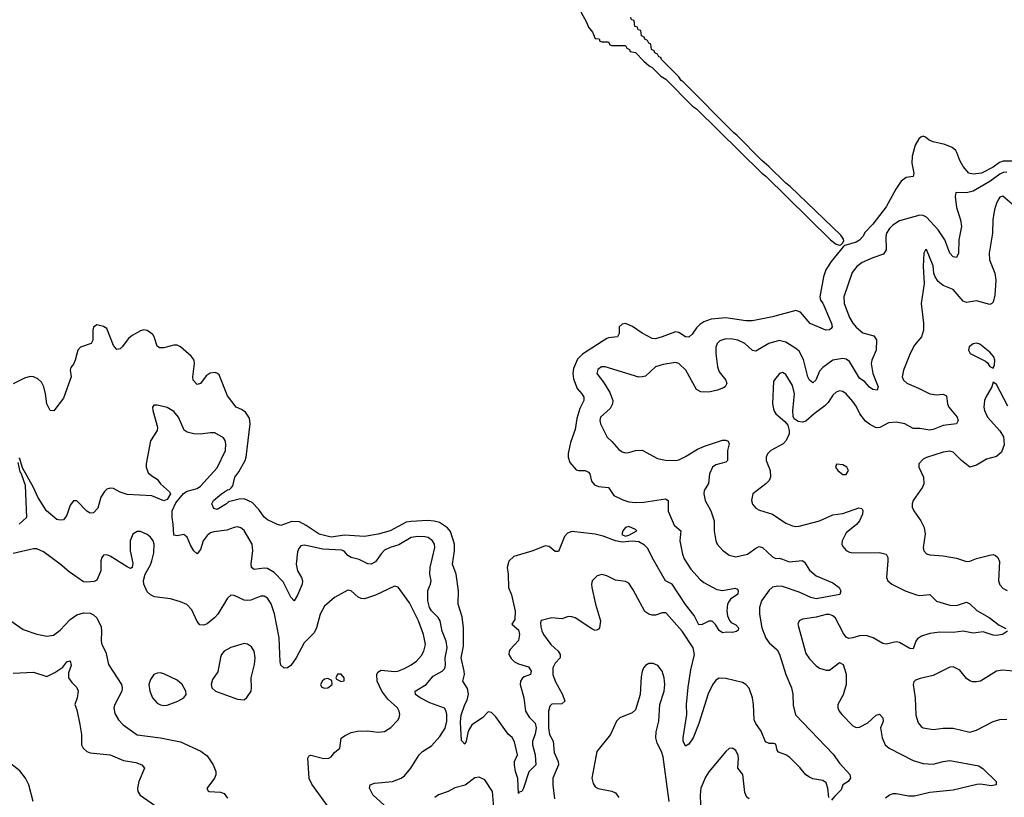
# Model space of a CAD drawing. Header units: inches. Extents: x 1834610 to 2027685, y 642842 to 774116.
# Tile 590 of 632: x 1998268 to 2004156, y 724335 to 728987. Entities that reach past the tile are written whole.
import ezdxf

# ---------------------------------------------------------------- set-up
doc = ezdxf.new("R2010")
doc.units = ezdxf.units.IN
doc.header["$MEASUREMENT"] = 0
doc.layers.add('B9792', color=7, linetype='Continuous')
doc.layers.add('C0702', color=7, linetype='Continuous')

msp = doc.modelspace()

# ---------------------------------------------------------------- linework, layer by layer
at = {"layer": 'B9792', "color": 5}
for points, elevation in [([(2000000, 725949.1), (1999981.5, 725961.5), (1999942.3, 725982.3), (1999895.1, 725984.9), (1999830, 725962), (1999810, 725966.6), (1999750, 725995.6), (1999730, 726012), (1999697.8, 726057.8), (1999658.5, 726098.5), (1999610, 726120.5), (1999580.9, 726119.1), (1999517.6, 726102.4), (1999504.9, 726090), (1999450, 726056.2), (1999430, 726063.7), (1999417, 726090), (1999427.3, 726110), (1999475.1, 726150), (1999510, 726174), (1999523.7, 726176.3), (1999533.2, 726186.8), (1999542, 726198), (1999555.1, 726250), (1999578.3, 726281.7), (1999615.8, 726350), (1999622, 726370), (1999646.6, 726570), (1999642.7, 726602.7), (1999619.2, 726639.2), (1999595.5, 726655.5), (1999562.4, 726670), (1999510, 726736.2), (1999461.7, 726861.7), (1999451.5, 726871.5), (1999436.5, 726876.5), (1999407, 726873), (1999382.7, 726857.3), (1999350, 726811.5), (1999330, 726805.1), (1999305.3, 726830), (1999303.5, 726850), (1999313.7, 726930), (1999310.9, 726950.9), (1999293.8, 726973.8), (1999230, 727029.6), (1999210, 727039.7), (1999190, 727041.1), (1999130, 727024.4), (1999104.4, 727024.4), (1999090, 727035.1), (1999073, 727090), (1999063.5, 727103.5), (1999030, 727127.6), (1999010, 727131.5), (1998990, 727126), (1998941.4, 727098.6), (1998919.4, 727080.6), (1998882, 727030), (1998870, 727018.9), (1998850, 727014), (1998830, 727037.2), (1998790, 727139.3), (1998770, 727152), (1998730, 727162.7), (1998710, 727148), (1998706, 727130), (1998706.4, 727070), (1998695.5, 727050), (1998631.7, 727028.3), (1998615.8, 727010), (1998600.3, 726950), (1998590, 726926.6), (1998574.2, 726905.8), (1998570.4, 726890), (1998576.4, 726850), (1998530, 726723.7), (1998471.8, 726648.2), (1998450, 726649.4), (1998429.8, 726689.8), (1998423.5, 726750), (1998413.3, 726790), (1998398.2, 726818.2), (1998377.8, 726837.8), (1998350.9, 726850.9), (1998330, 726852.6), (1998298, 726842), (1998230, 726808.4)], 220), ([(2000000, 725836.7), (1999970, 725842.9), (1999950, 725840.4), (1999936.6, 725823.4), (1999930, 725803.7), (1999920.7, 725730), (1999930.1, 725690.1), (1999953.2, 725650), (1999959.7, 725630), (1999956.5, 725610), (1999930, 725543.7), (1999910, 725509.6), (1999890, 725531.6), (1999843.6, 725623.6), (1999790, 725680.5), (1999750, 725704.1), (1999730, 725706.6), (1999670, 725697.6), (1999655.1, 725710), (1999651.6, 725731.6), (1999661.7, 725810), (1999657.7, 725850), (1999610, 725931.6), (1999590, 725948), (1999570, 725952.4), (1999550, 725949.7), (1999507.1, 725932.9), (1999430, 725924.2), (1999410, 725916.8), (1999390, 725901.1), (1999364.8, 725870), (1999350, 725817.2), (1999330, 725792), (1999310, 725809.6), (1999290, 725843.6), (1999270.6, 725890.6), (1999260.3, 725900.3), (1999250, 725906.9), (1999210, 725898.9), (1999190, 725902.7), (1999186.9, 725970), (1999179.7, 726010), (1999181, 726050), (1999202.5, 726097.5), (1999247.2, 726152.8), (1999270, 726167.1), (1999330, 726182), (1999350, 726195.9), (1999450, 726305.5), (1999498, 726410), (1999501.8, 726450), (1999497.7, 726470), (1999486.3, 726486.3), (1999435, 726515), (1999410, 726516.5), (1999347.2, 726507.3), (1999309.7, 726509.7), (1999270, 726518.7), (1999252.3, 726532.3), (1999217.7, 726610), (1999190, 726643.6), (1999150, 726667.6), (1999090, 726680.5), (1999070, 726680.7), (1999062.6, 726670), (1999063.5, 726650), (1999093.1, 726550), (1999090.4, 726530), (1999050, 726468.7), (1999024, 726330), (1999024, 726310), (1999037.3, 726277.3), (1999058, 726258), (1999090, 726238), (1999110.7, 726210.7), (1999163.5, 726163.5), (1999170.5, 726150), (1999150, 726117.2), (1999129.4, 726109.4), (1999058, 726138), (1998910, 726146.6), (1998870, 726160.5), (1998830, 726183), (1998810, 726185.6), (1998790, 726178), (1998775.8, 726164.2), (1998754, 726130), (1998735.9, 726064.1), (1998710, 726037.2), (1998690, 726035.1), (1998670, 726046.3), (1998610, 726109.5), (1998590, 726109.5), (1998570, 726082.7), (1998550, 726024), (1998537, 726003), (1998530, 725996), (1998510, 725992.3), (1998490, 725997), (1998429.2, 726049.2), (1998376, 726130), (1998350, 726189.2), (1998285.8, 726305.8), (1998270, 726359.3), (1998263.6, 726363.6)], 240), ([(1998257.7, 726337.7), (1998270, 726282), (1998275.8, 726275.8), (1998301.8, 726201.8), (1998308.8, 726010), (1998265.7, 725970)], 240), ([(2000000, 725289.7), (1999970, 725259.7), (1999921.8, 725170), (1999890, 725124.4), (1999870, 725109.7), (1999850, 725107.1), (1999830, 725126.6), (1999825.7, 725145.7), (1999819.9, 725290), (1999792.1, 725432.1), (1999772.4, 725492.4), (1999750, 725526.3), (1999730, 725538.3), (1999710, 725539.1), (1999650, 725515.3), (1999630, 725512.4), (1999610, 725514.6), (1999550, 725542.6), (1999530, 725543.6), (1999510, 725526.6), (1999453.4, 725430), (1999435.8, 725410), (1999390, 725373.7), (1999370, 725365.4), (1999346.1, 725366.1), (1999330, 725386), (1999297.1, 725457.1), (1999268, 725488), (1999230, 725504.5), (1999170, 725522), (1999075.1, 725535.1), (1999050, 725546.6), (1999030, 725565.2), (1999011.1, 725610), (1999008.1, 725631.8), (1999018.2, 725670), (1999050, 725726.7), (1999057.6, 725750), (1999070, 725797.3), (1999073.1, 725850), (1999067.4, 725870), (1999050, 725891.6), (1999030, 725906.9), (1998990, 725925.6), (1998970, 725925.1), (1998945.3, 725910), (1998929.4, 725870), (1998929.5, 725810.5), (1998943.9, 725736.1), (1998940.4, 725710), (1998930, 725704.2), (1998910, 725713.8), (1998810, 725777.6), (1998790, 725785.3), (1998770, 725783.5), (1998759, 725770), (1998753.8, 725750), (1998752.7, 725690), (1998730, 725634), (1998714, 725626), (1998670, 725622.4), (1998650, 725625.1), (1998564.6, 725684.6), (1998510.7, 725730.7), (1998410, 725803.7), (1998370, 725821.8), (1998350, 725822.4), (1998230, 725794)], 260), ([(1998215.8, 725390), (1998290, 725338.6), (1998370, 725310.2), (1998430, 725299.1), (1998470, 725305.8), (1998510, 725335.2), (1998570, 725399.6), (1998610, 725426.2), (1998650, 725439.7), (1998690, 725436.1), (1998710, 725426), (1998730, 725408), (1998755.1, 725355.1), (1998758.3, 725330), (1998754.7, 725270), (1998759.7, 725250), (1998783.2, 725203.2), (1998798.4, 725130), (1998877.6, 725010), (1998881.3, 724990), (1998878.3, 724970), (1998836.9, 724890), (1998831.3, 724870), (1998836.4, 724836.4), (1998858.8, 724798.8), (1998888, 724768), (1998970, 724708.4), (1999110, 724690.2), (1999230, 724666.9), (1999352.1, 724612.1), (1999390, 724584), (1999424.9, 724530), (1999442, 724490), (1999441.3, 724470), (1999432.7, 724450), (1999387.3, 724387.3), (1999394.4, 724374.4), (1999402, 724370), (1999470, 724365.3), (1999490, 724358.4), (1999510.3, 724330)], 260), ([(1998230, 725077.3), (1998350, 725084.4), (1998430, 725058.8), (1998478, 725082), (1998525.4, 725114.6), (1998550, 725146), (1998570, 725151), (1998576.8, 725123.2), (1998560.7, 725079.3), (1998561, 725050), (1998581.1, 725021.1), (1998610, 724991.3), (1998617.3, 724970), (1998613, 724930), (1998597.3, 724890), (1998610, 724858), (1998627.8, 724770), (1998637.8, 724710), (1998638.5, 724650), (1998647.9, 724630), (1998670.3, 724610), (1998690, 724600.6), (1998810, 724588.6), (1998890, 724555.7), (1998962.7, 724542.7), (1998999.1, 724530), (1999014.4, 724510), (1998981.2, 724430), (1998972.4, 724390), (1998974, 724370), (1998988.7, 724348.7), (1999100.3, 724270)], 240), ([(2000000, 724448.1), (1999999.2, 724450), (1999991.5, 724568.5), (1999998, 724582), (2000000, 724583)], 260), ([(1998349.9, 724309.9), (1998322.5, 724410), (1998303.8, 724450), (1998270, 724492.6), (1998190, 724555.8)], 240)]:
    msp.add_lwpolyline(points, dxfattribs=dict(at, elevation=elevation))
at = {"layer": 'B9792', "color": 5, "elevation": 280}
for points in [[(1999610, 725254.5), (1999530, 725231.2), (1999490, 725209.6), (1999474.9, 725190), (1999468.3, 725171.7), (1999453.6, 725086.4), (1999420.9, 725039.1), (1999413.4, 725010), (1999418, 724990), (1999438.8, 724970), (1999570, 724923), (1999610, 724918.8), (1999627.3, 724932.7), (1999652, 724970), (1999655.1, 724990), (1999651.9, 725050), (1999671.8, 725130), (1999676.4, 725170), (1999669.8, 725209.8), (1999654.9, 725234.9), (1999630, 725251.8)], [(1999110, 725079.5), (1999090, 725078), (1999070, 725069.2), (1999050, 725039), (1999041.3, 725010), (1999046.4, 724970), (1999063, 724930), (1999090, 724899.1), (1999110, 724888.4), (1999130, 724884.4), (1999150, 724887.2), (1999213.2, 724910), (1999249, 724930), (1999264, 724950), (1999262, 724970), (1999239, 725010), (1999210, 725036), (1999130, 725074.5)]]:
    msp.add_lwpolyline(points, close=True, dxfattribs=at)
at = {"layer": 'C0702', "color": 5}
for points, elevation in [([(2001602.8, 729070), (2001656, 728976), (2001670, 728942), (2001692.7, 728912.7), (2001710, 728874), (2001732.7, 728872.7), (2001738, 728858), (2001750, 728854), (2001790, 728854), (2001798, 728838), (2001810, 728834), (2001890, 728834), (2001898, 728818), (2001914, 728810), (2001918, 728798), (2001951.2, 728791.1), (2001999.6, 728739.6), (2002031.6, 728711.6), (2002050, 728702), (2002102, 728650), (2002131.2, 728631.1), (2002292, 728470), (2002314.4, 728454.4), (2002706, 728070), (2002730.6, 728050.6), (2003116, 727670), (2003150, 727644), (2003170, 727638.8), (2003179.3, 727640.7), (2003188.7, 727650), (2003195.5, 727664.5), (2003194.5, 727674.5), (2003177.5, 727697.5), (2002875.3, 727990), (2002849.3, 728009.3), (2002748.7, 728110), (2002705.6, 728145.6), (2002556.5, 728296.5), (2002538, 728310), (2002235.3, 728615.3), (2002223.1, 728623.1), (2002210, 728646), (2002106, 728750), (2002102, 728762), (2002090, 728766), (2002082, 728782), (2002066, 728790), (2002062, 728802), (2002046, 728810), (2002042, 728842), (2002030, 728846), (2002022, 728862), (2002006, 728870), (2002002, 728882), (2001986, 728890), (2001982, 728922), (2001967.3, 728927.3), (2001962, 728942), (2001947.3, 728947.3), (2001942, 728982), (2001927.3, 728987.3), (2001922, 729002)], 220), ([(2004200.4, 728140.4), (2004150, 728141.3), (2004127, 728133), (2004090, 728105), (2004019.1, 728070), (2003970, 728063.5), (2003944.2, 728070), (2003910, 728108.2), (2003890, 728145.1), (2003872.9, 728192.9), (2003865.4, 728205.4), (2003843.4, 728223.4), (2003800.9, 728240.9), (2003730, 728257.2), (2003707.3, 728267.3), (2003684.9, 728284.9), (2003670, 728289.7), (2003656.1, 728283.9), (2003645.2, 728274.8), (2003623.6, 728236.4), (2003604.2, 728170), (2003603.2, 728130), (2003615.8, 728070), (2003611.2, 728048.8), (2003570, 728042.6), (2003539.5, 728020.5), (2003506.6, 727973.4), (2003450, 727867.1), (2003370, 727764), (2003324.7, 727715.3), (2003310, 727689.6), (2003290.9, 727669.1), (2003270, 727657.4), (2003202.8, 727637.2), (2003191.9, 727628.2), (2003119.6, 727540.4), (2003088.2, 727491.8), (2003074.4, 727450), (2003053, 727330), (2003056.3, 727310), (2003070, 727290.8), (2003122.4, 727170), (2003127.3, 727150), (2003120.7, 727139.3), (2003110, 727132.7), (2003088, 727130), (2002995.1, 727170), (2002937.6, 727237.6), (2002910, 727248), (2002770, 727209.8), (2002650, 727185.1), (2002610, 727185.3), (2002490, 727204.2), (2002403.8, 727196.2), (2002360.1, 727179.9), (2002335.6, 727164.4), (2002315.8, 727144.2), (2002290, 727105.1), (2002270, 727087.8), (2002250, 727089.7), (2002210, 727115.1), (2002190, 727119.7), (2002110, 727089.8), (2002070, 727078.7), (2002050, 727079.8), (2001990, 727111.2), (2001932.7, 727152.7), (2001890, 727169.8), (2001870, 727166), (2001852.4, 727150), (2001852.8, 727110), (2001842.8, 727090), (2001790, 727084.8), (2001779.9, 727080.1), (2001633.7, 726986.3), (2001603.6, 726956.4), (2001579.3, 726900.7), (2001576.1, 726870), (2001579.4, 726839.4), (2001601.9, 726781.9), (2001630.2, 726750), (2001641.5, 726730), (2001641.5, 726710), (2001618.2, 726661.8), (2001598.8, 726601.1), (2001590, 726535.3), (2001562.6, 726457.4), (2001547.4, 726392.6), (2001547, 726370), (2001558, 726338), (2001595.2, 726295.2), (2001610.4, 726290.4), (2001650, 726291.3), (2001670, 726280.4), (2001677.4, 726270), (2001687.4, 726227.4), (2001704.8, 726204.8), (2001730, 726194.9), (2001788.7, 726188.7), (2001821.4, 726141.4), (2001875, 726115), (2001910, 726102.3), (2001950, 726098), (2001999.8, 726100.2), (2002130, 726121.1), (2002146, 726110), (2002146.4, 726046.4), (2002182.7, 725962.6), (2002220.7, 725930), (2002215.8, 725870), (2002232.2, 725790), (2002242.5, 725762.5), (2002281, 725701), (2002337.5, 725637.5), (2002359.3, 725619.3), (2002437.4, 725577.4), (2002470, 725572.2), (2002546.8, 725586.8), (2002559.9, 725579.9), (2002564, 725570), (2002562, 725550), (2002519.1, 725520.9), (2002510.7, 725509.3), (2002501.1, 725490), (2002496.8, 725450), (2002501.5, 725421.5), (2002513.1, 725393.1), (2002521.8, 725381.8), (2002550, 725366), (2002566, 725350), (2002564.5, 725335.5), (2002553.5, 725326.5), (2002530, 725321.6), (2002496.8, 725323.2), (2002470, 725318.4), (2002450, 725332.3), (2002429.8, 725369.8), (2002408.3, 725388.3), (2002390, 725389.7), (2002350, 725369.6), (2002330, 725367.8), (2002301.9, 725421.9), (2002250, 725488.7), (2002170, 725609.3), (2002130, 725629.4), (2002050, 725769.3), (2002024.4, 725824.4), (2002003.9, 725843.9), (2001970, 725863.1), (2001930, 725866.8), (2001870, 725861.6), (2001830, 725869.8), (2001757.1, 725897.2), (2001710, 725908.5), (2001570, 725924.4), (2001544.7, 725915.3), (2001525.1, 725894.9), (2001490, 725806.6), (2001470, 725805.6), (2001434.9, 725834.9), (2001410, 725839.7), (2001336, 725810), (2001223.6, 725776.4), (2001192.9, 725747.1), (2001182.6, 725710), (2001188.9, 725670), (2001192, 725590), (2001210, 725546.8), (2001231.6, 725448.4), (2001230, 725398), (2001212, 725370), (2001250, 725337.3), (2001257.8, 725310), (2001250, 725272.3), (2001200.9, 725219.1), (2001195.3, 725210), (2001194, 725190), (2001206.5, 725166.5), (2001226.5, 725146.5), (2001250, 725133.2), (2001310, 725115.8), (2001326.5, 725090), (2001322.4, 725070), (2001284.1, 725055.9), (2001273.6, 725046.4), (2001263.1, 725030), (2001260.8, 725010), (2001282.2, 724930), (2001293.8, 724850), (2001315.5, 724815.5), (2001350, 724778), (2001355.7, 724750), (2001350, 724712), (2001335, 724670), (2001334, 724650), (2001351.6, 724590), (2001354.3, 724530), (2001313.2, 724486.8), (2001280.5, 724390), (2001270, 724369.4), (2001254.4, 724365.6), (2001250, 724358), (2001247.5, 724447.5), (2001232.3, 724490), (2001227.6, 724530), (2001227.8, 724550), (2001245.1, 724590), (2001228, 724668), (2001213.4, 724693.4), (2001190, 724712.7), (2001116.2, 724816.2), (2001090, 724841.6), (2001070, 724847.3), (2001035.8, 724810), (2000972.2, 724767.8), (2000950.3, 724730), (2000938, 724670), (2000930, 724654), (2000910, 724674), (2000903.9, 724783.9), (2000907.3, 724827.3), (2000929.9, 724890), (2000944.7, 724915.3), (2000952.9, 724952.9), (2000945.8, 724985.8), (2000918.3, 725030), (2000927.1, 725070), (2000926.5, 725090), (2000907.2, 725170), (2000921.6, 725238.4), (2000922, 725350), (2000914.5, 725414.5), (2000889.7, 725490), (2000892.3, 725570), (2000877.4, 725670), (2000856.9, 725730), (2000868.6, 725810), (2000868.6, 725850), (2000844.9, 725924.9), (2000826.8, 725946.8), (2000778.8, 725978.8), (2000747.5, 725987.5), (2000708.8, 725991.2), (2000610, 725985.6), (2000579.6, 725980.4), (2000483, 725930), (2000411, 725910), (2000330, 725895.1), (2000210, 725903.2), (2000130, 725892.4), (2000058.4, 725910), (2000000, 725949.1)], 220), ([(2004170, 728075.1), (2004150, 728073.4), (2004130, 728063), (2004070, 728018.5), (2003970, 727962.5), (2003930, 727952.3), (2003865.8, 727954.2), (2003862, 727930), (2003870, 727864.7), (2003893, 727790), (2003899.1, 727750), (2003884.7, 727670), (2003882, 727590), (2003870, 727565.1), (2003850, 727568.2), (2003830, 727589.7), (2003799.9, 727670), (2003759.9, 727730), (2003690, 727805.5), (2003670, 727816.5), (2003650, 727817.7), (2003530, 727783.5), (2003490, 727757.3), (2003470, 727738), (2003451.3, 727710), (2003446.8, 727690), (2003449, 727611), (2003434.4, 727585.6), (2003370, 727563.6), (2003305.3, 727534.7), (2003273.2, 727510), (2003245.3, 727474.7), (2003196.1, 727330), (2003197.6, 727290), (2003230, 727206.2), (2003250, 727171), (2003270, 727148.1), (2003310, 727114.1), (2003375.6, 727095.6), (2003391.8, 727071.8), (2003389.1, 727010), (2003363.2, 726950), (2003359.7, 726930), (2003370.2, 726870), (2003401.3, 726790), (2003396, 726770), (2003370, 726775.1), (2003350, 726788), (2003321.1, 726821.1), (2003290, 726842.9), (2003230, 726942), (2003210, 726957.3), (2003190, 726960.2), (2003130, 726950.7), (2003070, 726905.8), (2003050, 726885.1), (2003028.4, 726831.6), (2003010, 726815.4), (2002990, 726829.8), (2002980.8, 726850), (2002955.4, 726955.4), (2002930, 727003.8), (2002910, 727021.2), (2002850, 727058.2), (2002810, 727068.2), (2002747, 727050), (2002670, 727005.1), (2002650, 727008.6), (2002604.1, 727050), (2002561.6, 727070), (2002530, 727076.7), (2002490, 727078), (2002454.4, 727065.6), (2002439.1, 727050), (2002431, 727029), (2002430.2, 726990), (2002440.2, 726910), (2002450, 726880.3), (2002490.1, 726830.1), (2002496.5, 726810), (2002486.4, 726790), (2002475.8, 726784.2), (2002440.5, 726770), (2002390, 726758.7), (2002340.5, 726760.5), (2002314.8, 726774.8), (2002251.3, 726891.3), (2002210, 726930.8), (2002190, 726936.5), (2002115.1, 726924.9), (2002070.6, 726910), (2002010, 726854.7), (2001990, 726849.8), (2001970, 726848.8), (2001770, 726911.2), (2001746.8, 726910), (2001725.7, 726894.3), (2001719.5, 726870), (2001758.9, 726819), (2001797.2, 726757.2), (2001814.2, 726710), (2001812.6, 726690), (2001798.2, 726661.8), (2001740.4, 726610), (2001736.4, 726590), (2001741.3, 726570), (2001780.5, 726490), (2001810, 726463), (2001850, 726415.3), (2001870, 726402.7), (2001890, 726396), (2001910, 726397.4), (2001951, 726409), (2001990, 726412), (2002081.2, 726361.2), (2002130, 726351.8), (2002190, 726350.3), (2002210, 726354.6), (2002250, 726373.2), (2002321.3, 726418.7), (2002363.6, 726436.4), (2002470, 726471), (2002491.1, 726471.1), (2002505.5, 726465.5), (2002511.3, 726450), (2002500.1, 726410), (2002500.8, 726350), (2002490, 726339.2), (2002430, 726324.8), (2002410, 726309.7), (2002393.8, 726270), (2002387, 726213), (2002361.7, 726170), (2002358.3, 726150), (2002366.7, 726110), (2002401.6, 726050), (2002421.8, 725990), (2002420.6, 725930), (2002430.3, 725870), (2002438.8, 725850), (2002470, 725813.7), (2002510, 725783.7), (2002550, 725774), (2002619.6, 725790), (2002670, 725825.8), (2002690, 725835), (2002710, 725829.2), (2002770, 725774.6), (2002790, 725763.1), (2002810, 725764.9), (2002830, 725760.7), (2002870, 725743.5), (2002950, 725751.8), (2002961.2, 725741.2), (2002990, 725693.4), (2003030, 725660.2), (2003130, 725618.2), (2003168.7, 725590), (2003177.4, 725570), (2003171.5, 725548.5), (2003030, 725522.9), (2002998.4, 725530), (2002930, 725561.5), (2002830, 725597.3), (2002801.7, 725598.3), (2002770, 725591.5), (2002750, 725574.3), (2002703.8, 725510), (2002691.1, 725470), (2002691.8, 725430), (2002705.7, 725350), (2002730, 725287), (2002750, 725259.6), (2002798.2, 725218.2), (2002811.7, 725191.7), (2002850.2, 725070), (2002884, 724990), (2002891.6, 724951.6), (2002893, 724887), (2002908, 724828.1), (2003132.3, 724592.3), (2003170, 724539.6), (2003232.5, 724472.5), (2003236.4, 724450), (2003223, 724430), (2003190.6, 724410), (2003181.1, 724378.9), (2003139.9, 724340.1), (2003122.8, 724317.2)], 240), ([(2004202.8, 727882.8), (2004148, 727932), (2004130, 727926), (2004123.8, 727916.2), (2004108.8, 727890), (2004096.9, 727850), (2004088.1, 727791.9), (2004085.4, 727710), (2004064.9, 727590), (2004067.2, 727550), (2004098.5, 727470), (2004106, 727430), (2004099.8, 727340.2), (2004090, 727298), (2004082, 727290), (2004070, 727283), (2003990, 727304.5), (2003930, 727296.2), (2003910, 727303.5), (2003850, 727374.2), (2003790, 727398), (2003760.9, 727420.9), (2003741.7, 727450), (2003734.7, 727470), (2003730, 727514), (2003690, 727612.3), (2003684.7, 727610), (2003674.8, 727590), (2003670.4, 727510), (2003677.4, 727410), (2003659.6, 727290), (2003672.4, 727172.4), (2003672.6, 727130), (2003660.3, 727090), (2003619.4, 727040.6), (2003593.2, 726990), (2003553.2, 726890), (2003546, 726850), (2003553.4, 726830), (2003572, 726812), (2003643.7, 726783.7), (2003710, 726749.3), (2003750, 726743.8), (2003790, 726746.2), (2003810, 726736.4), (2003815.8, 726690), (2003825, 726670), (2003874.4, 726610), (2003880.3, 726590), (2003870.6, 726570), (2003790, 726560.2), (2003730, 726534.7), (2003710, 726532), (2003650, 726541.7), (2003610, 726542.6), (2003561.3, 726570), (2003510, 726579.6), (2003464, 726576), (2003412.1, 726547.9), (2003390, 726546.5), (2003350, 726566.7), (2003326.1, 726586.1), (2003291.4, 726630), (2003270, 726674.7), (2003250, 726703.5), (2003209.6, 726750), (2003190, 726763.1), (2003170, 726766.9), (2003150, 726759.7), (2003130, 726742), (2003102.6, 726697.4), (2003083.4, 726676.6), (2003018.4, 726630), (2002970, 726586.3), (2002950, 726578.9), (2002923.6, 726583.6), (2002900, 726600), (2002893.2, 726613.2), (2002891.6, 726650), (2002900.7, 726750), (2002890, 726798), (2002850, 726863.7), (2002830, 726876.2), (2002811.3, 726870), (2002775.8, 726824.2), (2002768.8, 726688.8), (2002778.4, 726650), (2002790.3, 726630.3), (2002843.6, 726583.6), (2002861.7, 726561.7), (2002870.3, 726530.3), (2002868.8, 726510), (2002851.4, 726470), (2002833.1, 726450), (2002759.3, 726410), (2002740.3, 726390), (2002732, 726370), (2002731.9, 726350), (2002756.5, 726290), (2002758, 726250), (2002749, 726230), (2002730.3, 726210), (2002652.2, 726150), (2002644.5, 726110), (2002649.5, 726089.5), (2002670, 726064.4), (2002692.1, 726052.1), (2002770, 726028.4), (2002850, 725975.2), (2002890, 725958.3), (2002910, 725955.6), (2002930, 725957.3), (2003050, 725989.2), (2003130, 726025), (2003190, 726032.7), (2003286, 726066), (2003303, 726063), (2003310.3, 726050.2), (2003307.6, 726030), (2003290.1, 725989.9), (2003272.1, 725967.9), (2003210, 725917.8), (2003185.6, 725870), (2003184.9, 725850), (2003190, 725834.8), (2003210, 725812.7), (2003230, 725801.3), (2003250, 725797), (2003410, 725799.5), (2003450, 725790.4), (2003458.8, 725770), (2003459.6, 725750), (2003451.5, 725650), (2003459.5, 725630), (2003482.4, 725610), (2003563.1, 725570), (2003630, 725545.5), (2003650, 725542.7), (2003710, 725548.8), (2003750, 725508), (2003830, 725484.6), (2003870, 725482.2), (2003930, 725503.1), (2003950, 725492.7), (2003992.5, 725452.5), (2004064.4, 725410), (2004124.6, 725364.6), (2004165.2, 725345.2)], 260), ([(2004176.2, 726676.2), (2004110, 726804), (2004090, 726818), (2004080.5, 726790), (2004045.3, 726730), (2004037.8, 726710), (2004033.8, 726670), (2004036.9, 726650), (2004056.1, 726610), (2004130, 726528.2), (2004151.6, 726491.6), (2004155.8, 726444.2), (2004139.5, 726400.5), (2004110, 726374.4), (2004050, 726358), (2003990, 726322.7), (2003950, 726311), (2003900.4, 726350), (2003850, 726399.6), (2003830, 726406.3), (2003790, 726400.5), (2003691, 726369), (2003670, 726358.3), (2003643.8, 726330), (2003644.9, 726310), (2003672.6, 726250), (2003674, 726210), (2003666.3, 726190), (2003610.3, 726110), (2003604.2, 726090), (2003605.3, 726070), (2003614.9, 726050), (2003656.9, 725990), (2003677.6, 725950), (2003682.9, 725910), (2003670.4, 725830), (2003674.4, 725810), (2003690, 725792.7), (2003710, 725785.7), (2003790, 725780.7), (2003870, 725765.2), (2003930, 725745.4), (2003950, 725747.6), (2003990, 725762.9), (2004070, 725784), (2004090, 725787.4), (2004102.4, 725782.4), (2004116.9, 725770), (2004126.6, 725746.6), (2004120.7, 725630), (2004130, 725606), (2004150, 725584.2), (2004172.3, 725572.3)], 280), ([(2000447.4, 724287.4), (2000380.6, 724350), (2000360.7, 724390), (2000364.7, 724410), (2000390, 724419.7), (2000498, 724430), (2000550, 724449.3), (2000570, 724464.4), (2000607.6, 724510), (2000656, 724590), (2000677.4, 724610), (2000730, 724643.2), (2000781.1, 724698.9), (2000811.5, 724748.5), (2000821.6, 724790), (2000823.2, 724830), (2000819.1, 724850), (2000807.5, 724867.5), (2000721.2, 724901.3), (2000663.5, 724930), (2000634.3, 724950), (2000633, 724970), (2000699.7, 725010), (2000741.1, 725058.9), (2000793.7, 725090), (2000810, 725106.3), (2000814.1, 725125.9), (2000812.7, 725170), (2000824.3, 725230), (2000818.4, 725270), (2000793.6, 725330), (2000782.3, 725390), (2000770.6, 725410.6), (2000730.5, 725450), (2000717.9, 725470), (2000708.3, 725510), (2000708.2, 725571.8), (2000725.4, 725610), (2000728.5, 725630), (2000720.2, 725670), (2000722.6, 725710), (2000750.5, 725830), (2000747.9, 725850), (2000737, 725870), (2000710, 725888.6), (2000690, 725893.8), (2000650, 725896.4), (2000610, 725889.2), (2000534.5, 725845.5), (2000483.7, 725830), (2000450, 725813.4), (2000428.8, 725791.2), (2000396.7, 725743.3), (2000370, 725729.2), (2000350, 725732.2), (2000297.6, 725757.6), (2000249.7, 725770), (2000230, 725782), (2000208.2, 725808.2), (2000194.5, 725814.5), (2000080.2, 725820.2), (2000000, 725836.7)], 240), ([(2003106.8, 724333.2), (2003101.2, 724390), (2003090, 724420.9), (2003070, 724436.2), (2003010, 724446.6), (2002990, 724455.1), (2002970, 724469.4), (2002933.6, 724513.6), (2002874.1, 724574.1), (2002850, 724589.8), (2002804.8, 724604.8), (2002797.1, 724617.1), (2002790, 724652.3), (2002777.3, 724657.4), (2002750, 724657.1), (2002727.8, 724667.8), (2002702.1, 724730), (2002670, 724775.9), (2002659.2, 724799.2), (2002655.9, 724890), (2002650, 724929.3), (2002630, 724987.3), (2002610, 725010.8), (2002590, 725022), (2002490, 725045), (2002450, 725047.4), (2002430, 725035.1), (2002410, 725008.5), (2002385.2, 724954.8), (2002330, 724777), (2002296.1, 724690), (2002270, 724654), (2002250, 724640.9), (2002235.8, 724670), (2002236, 724690), (2002256.8, 724830), (2002254.9, 724890), (2002265.5, 724994.5), (2002282, 725098), (2002303.9, 725190), (2002295.8, 725230), (2002230, 725329.6), (2002135.5, 725435.6), (2002130, 725439.1), (2002110, 725437.8), (2002070, 725425.7), (2002050, 725424.8), (2002030, 725430.7), (2002006.9, 725446.9), (2001937.1, 725577.2), (2001910, 725616), (2001890, 725626), (2001830, 725635.1), (2001779.3, 725659.3), (2001750, 725667.6), (2001720.6, 725659.4), (2001692.4, 725630), (2001687.2, 725610), (2001690.3, 725590), (2001712.1, 725490), (2001740.3, 725390), (2001734.9, 725350), (2001730, 725340.9), (2001722.4, 725337.6), (2001710, 725334), (2001690, 725342.4), (2001590, 725409.5), (2001570, 725415.1), (2001550, 725416), (2001510, 725402.9), (2001450, 725409.4), (2001386.2, 725393.8), (2001382, 725378), (2001384.1, 725355.9), (2001390, 725331.3), (2001401.3, 725310), (2001444.9, 725250), (2001488.6, 725210), (2001499.5, 725190), (2001499.5, 725170), (2001470, 725137.6), (2001455.6, 725110), (2001456.2, 725070), (2001469.4, 725030), (2001513.8, 724950), (2001528.8, 724910), (2001510, 724894.5), (2001450, 724892), (2001439.2, 724880.8), (2001431.2, 724850), (2001429.6, 724750.4), (2001436.9, 724710), (2001459, 724670), (2001463.7, 724603.7), (2001488.5, 724548.5), (2001489.4, 724530), (2001457.1, 724450), (2001455.4, 724410), (2001466, 724326)], 240), ([(2000000, 724583), (2000010, 724588), (2000087.1, 724567.1), (2000117, 724570), (2000130, 724577.4), (2000150, 724603.8), (2000182.9, 724630), (2000191.3, 724688.7), (2000210, 724703.1), (2000250, 724722), (2000288.6, 724731.4), (2000350, 724733.4), (2000410, 724724.4), (2000450, 724728.4), (2000488.2, 724751.8), (2000530, 724797.3), (2000537.6, 724810), (2000541.3, 724830), (2000536.9, 724850), (2000527.1, 724870), (2000470, 724921.8), (2000433.8, 724970), (2000405.3, 725030), (2000403.7, 725070), (2000410, 725083.1), (2000430, 725095.2), (2000510, 725087.2), (2000530, 725090.2), (2000570, 725105.7), (2000610, 725127.1), (2000640.3, 725150), (2000670, 725183.9), (2000685.8, 725210), (2000695.4, 725250), (2000683, 725310), (2000653.7, 725390), (2000598.7, 725498.7), (2000531.9, 725591.8), (2000517.2, 725597.3), (2000510, 725597.7), (2000395.8, 725544.2), (2000330, 725522.7), (2000310, 725524), (2000292.3, 725532.3), (2000250, 725569.6), (2000230, 725575.1), (2000150, 725529.8), (2000090, 725478.7), (2000064.4, 725430), (2000042.9, 725350), (2000030, 725319.7), (2000000, 725289.7)], 260), ([(2004174.8, 725330), (2004146, 725310), (2004110, 725302.6), (2004090, 725305.1), (2004030, 725325), (2003970, 725317.3), (2003910, 725329.1), (2003850, 725322), (2003770, 725322.6), (2003710, 725314.6), (2003661.4, 725298.6), (2003637.2, 725282.8), (2003626.2, 725270), (2003610, 725224.2), (2003590, 725225.8), (2003530, 725262), (2003510, 725265.3), (2003450, 725252.3), (2003430, 725254.8), (2003371.4, 725290), (2003330, 725302.9), (2003290, 725301.8), (2003250, 725288.4), (2003225.5, 725285.5), (2003210, 725293), (2003194.3, 725314.3), (2003146.3, 725406.2), (2003130, 725420.3), (2003110, 725428.2), (2003090, 725428.4), (2003030, 725413.1), (2002950, 725401.7), (2002928.9, 725391.1), (2002922, 725370), (2002970, 725195.5), (2002990, 725163.1), (2003030, 725122.4), (2003050, 725107.7), (2003090, 725096), (2003110, 725096.5), (2003170, 725142), (2003191.9, 725130), (2003210, 725071.3), (2003210.2, 725010), (2003191.8, 724948.2), (2003161.3, 724890), (2003160.4, 724870), (2003168.6, 724850), (2003184.2, 724830), (2003250, 724762.6), (2003270, 724752.2), (2003290, 724754), (2003340.1, 724779.9), (2003390, 724827), (2003410, 724831.7), (2003430.2, 724810), (2003431, 724789), (2003416.5, 724750), (2003425.8, 724690), (2003444.2, 724650), (2003466.5, 724630), (2003610, 724556.3), (2003670, 724537.4), (2003730, 724532.6), (2003790, 724550.2), (2003830, 724555.8), (2004003.4, 724523.4), (2004030, 724506), (2004107.7, 724430), (2004106.8, 724410), (2004077.1, 724402.9), (2004013.8, 724413.8), (2003992, 724412), (2003850, 724378.5), (2003710, 724363), (2003618.2, 724341.8), (2003582.2, 724342.2), (2003510, 724356.2), (2003490, 724355.2), (2003470, 724348.9), (2003445.8, 724330)], 260), ([(2002151.3, 724310), (2002116.3, 724576.4), (2002105.7, 724610), (2002079.4, 724659.4), (2002071.2, 724690), (2002073.4, 724726.6), (2002090.9, 724790), (2002095.3, 724890), (2002121.5, 724970), (2002125.7, 725010), (2002121.2, 725050), (2002110, 725089), (2002083.9, 725123.9), (2002055.9, 725135.9), (2002030, 725135.1), (2002010, 725123.7), (2001999.3, 725110), (2001990, 725088.7), (2001983.8, 725056.2), (2001978.3, 724950), (2001950, 724858), (2001930, 724839.7), (2001856, 724810), (2001836, 724790), (2001800.5, 724710), (2001719.5, 724610), (2001690.3, 724450.3), (2001696.9, 724416.9), (2001710, 724398), (2001726.9, 724386.9), (2001810, 724372.7), (2001830, 724362.6), (2001850, 724334.9)], 260), ([(2004210, 725089.7), (2004144.9, 725095.1), (2004110, 725089.8), (2004013, 725030), (2003990, 725025), (2003966.1, 725026.1), (2003950, 725031.1), (2003930, 725046.3), (2003890, 725095.1), (2003850, 725115.6), (2003830, 725114), (2003730, 725063.8), (2003653.3, 725046.7), (2003624.4, 725035.6), (2003614, 725026), (2003610.4, 725010), (2003622.2, 724930), (2003626.5, 724826.5), (2003640.5, 724780.5), (2003658.3, 724758.3), (2003671.3, 724750), (2003730, 724740.3), (2003790.8, 724749.2), (2003850, 724749.2), (2003950, 724725.2), (2003990, 724735.9), (2004090, 724788.4), (2004130, 724800.8), (2004170, 724802)], 280), ([(2002630, 724326), (2002615.7, 724335.7), (2002604.8, 724364.8), (2002592.4, 724472.4), (2002561.7, 724510), (2002567.4, 724570), (2002564.4, 724584.4), (2002550, 724614.5), (2002530, 724629.5), (2002510, 724626.6), (2002490, 724609.5), (2002390, 724487.8), (2002370, 724456.2), (2002340.7, 724390), (2002337.4, 724350), (2002340.1, 724290)], 260), ([(2000140, 724240), (2000014.4, 724414.4), (2000000, 724448.1)], 260), ([(2001104.8, 724250), (2001094.6, 724370), (2001050, 724438.7), (2001015.1, 724455.1), (2000990, 724452), (2000933, 724407), (2000870, 724391.1), (2000830.1, 724369.9), (2000772.4, 724350), (2000750, 724334)], 240)]:
    msp.add_lwpolyline(points, dxfattribs=dict(at, elevation=elevation))
for points, elevation in [([(2003990, 727052.3), (2003970, 727049), (2003946, 727030), (2003941, 727010), (2003951.3, 726990), (2004043.5, 726943.5), (2004054.8, 726934.8), (2004070, 726912), (2004090, 726902), (2004098, 726922), (2004099, 726950), (2004093.2, 726970), (2004070, 726999), (2004010, 727045.2)], 280), ([(2003152, 726328), (2003146, 726310), (2003161, 726290), (2003190, 726267.3), (2003210, 726267.3), (2003224, 726290), (2003214, 726310), (2003190, 726324)], 280), ([(2001910, 725955.3), (2001890, 725949), (2001874.8, 725930), (2001868.1, 725908.1), (2001890, 725897.3), (2001910, 725902.8), (2001958, 725930), (2001950, 725938)], 220), ([(2000110, 725046), (2000090, 725042.7), (2000077.3, 725030), (2000067.5, 725007.5), (2000074.4, 724994.4), (2000090, 724988.2), (2000110, 724990.7), (2000137.2, 725010), (2000134, 725034)], 280), ([(2000190, 725072.7), (2000167.7, 725072.3), (2000158, 725050), (2000162.8, 725042.8), (2000190, 725027.3), (2000208.4, 725031.6), (2000209, 725050)], 280)]:
    msp.add_lwpolyline(points, close=True, dxfattribs=dict(at, elevation=elevation))

doc.saveas('drawing.dxf')
